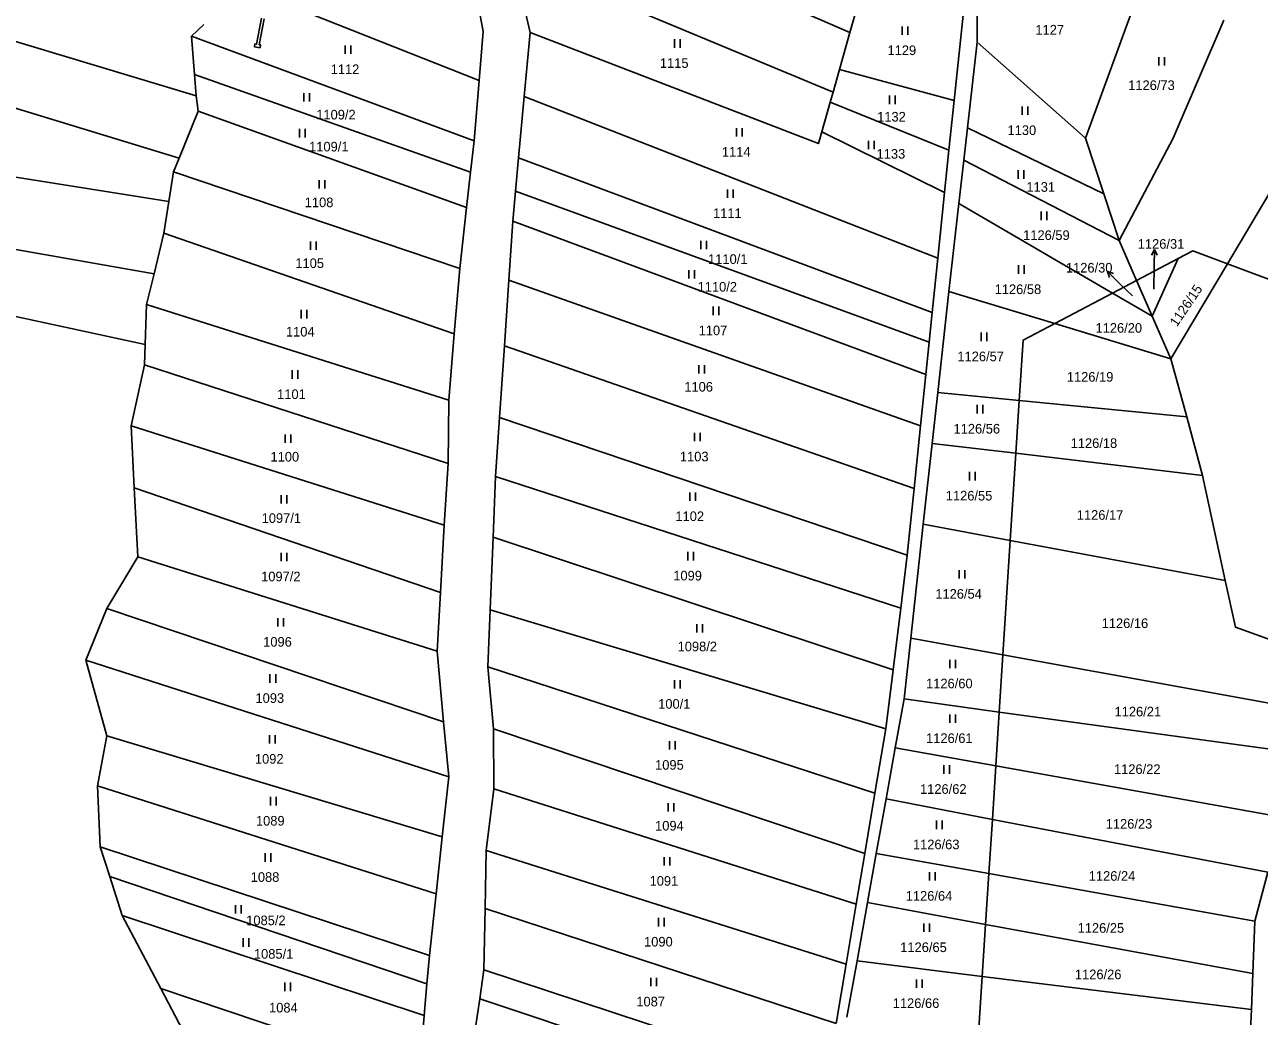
# Model space of a CAD drawing. Extents: x -776734 to -748832, y -1118122 to -976986.
# Drawn here: x -751011.2 to -750793.2, y -1113918 to -1113743 of the extents above; entities that cross this region are included whole.
import ezdxf

# ---------------------------------------------------------------- set-up
doc = ezdxf.new("R2010")
doc.units = 0
for name, color, linetype in [('KM_Hranice parcel', 7, 'Continuous'), ('KM_Parcelní čísla', 7, 'Continuous'), ('KM_Pop  PČ popisy', 7, 'Continuous'), ('KM_Věcná břemena k části', 7, 'Continuous'), ('KM_Značky kultur', 7, 'Continuous')]:
    doc.layers.add(name, color=color, linetype=linetype)

msp = doc.modelspace()

# ---------------------------------------------------------------- linework, layer by layer
at = {"layer": 'KM_Hranice parcel'}
for p, q in [((-750865.51, -1113744.31), (-750926.49, -1113717.9)), ((-750922, -1113744.36), (-750924.97, -1113731.36)), ((-750868.5, -1113754.85), (-750924.97, -1113731.36)), ((-751059.67, -1113731.89), (-750980.94, -1113755.52)), ((-750931.01, -1113752.81), (-750972.62, -1113736.32)), ((-750865.51, -1113744.31), (-750863.39, -1113736.86)), ((-750823.92, -1113763.01), (-750814.65, -1113737.62)), ((-750845.43, -1113740.16), (-750847.12, -1113756.34)), ((-751058.92, -1113743.73), (-750983.98, -1113766.5)), ((-750981.76, -1113744.96), (-750979.62, -1113742.94)), ((-750923.03, -1113755.65), (-750922, -1113744.36)), ((-750867.36, -1113750.84), (-750865.51, -1113744.31)), ((-750981.23, -1113751.74), (-750981.76, -1113744.96)), ((-750931.88, -1113763.49), (-750981.76, -1113744.96)), ((-750844.78, -1113761.17), (-750843.07, -1113746.06)), ((-750843.07, -1113746.06), (-750823.92, -1113763.01)), ((-750868.5, -1113754.85), (-750867.36, -1113750.84)), ((-750867.36, -1113750.84), (-750847.12, -1113756.34)), ((-750980.94, -1113755.52), (-750981.23, -1113751.74)), ((-750932.5, -1113768.97), (-750981.23, -1113751.74)), ((-750931.01, -1113752.81), (-750931.88, -1113763.49)), ((-750980.63, -1113758.21), (-750980.94, -1113755.52)), ((-750924.02, -1113766.45), (-750923.03, -1113755.65)), ((-750850.02, -1113784.16), (-750923.03, -1113755.65)), ((-750869, -1113756.61), (-750868.5, -1113754.85)), ((-750870.49, -1113761.86), (-750869, -1113756.61)), ((-750869, -1113756.61), (-750848.03, -1113765.1)), ((-750847.12, -1113756.34), (-750848.03, -1113765.1)), ((-750983.98, -1113766.5), (-750980.63, -1113758.21)), ((-750933.2, -1113775.22), (-750980.63, -1113758.21)), ((-751061.9, -1113762.14), (-750985.78, -1113774.16)), ((-750848.81, -1113772.56), (-750870.49, -1113761.86)), ((-750845.43, -1113766.88), (-750844.78, -1113761.17)), ((-750844.78, -1113761.17), (-750820.71, -1113772.81)), ((-750931.88, -1113763.49), (-750932.5, -1113768.97)), ((-750820.71, -1113772.81), (-750823.92, -1113763.01)), ((-750984.98, -1113768.93), (-750983.98, -1113766.5)), ((-750924.56, -1113772.34), (-750924.02, -1113766.45)), ((-750851, -1113793.77), (-750924.02, -1113766.45)), ((-750848.03, -1113765.1), (-750848.81, -1113772.56)), ((-750846.29, -1113774.53), (-750845.43, -1113766.88)), ((-750818.01, -1113781.04), (-750845.43, -1113766.88)), ((-750985.78, -1113774.16), (-750984.98, -1113768.93)), ((-750934.42, -1113785.99), (-750984.98, -1113768.93)), ((-750932.5, -1113768.97), (-750933.2, -1113775.22)), ((-750925.04, -1113777.65), (-750924.56, -1113772.34)), ((-750924.56, -1113772.34), (-750851.54, -1113799.04)), ((-750848.81, -1113772.56), (-750850.02, -1113784.16)), ((-750818.01, -1113781.04), (-750820.71, -1113772.81)), ((-751065.28, -1113773.46), (-750988.39, -1113786.92)), ((-750986.64, -1113779.77), (-750985.78, -1113774.16)), ((-750933.2, -1113775.22), (-750934.42, -1113785.99)), ((-750848.05, -1113790.05), (-750846.29, -1113774.53)), ((-750819.17, -1113790.36), (-750846.29, -1113774.53)), ((-750925.74, -1113788.06), (-750925.04, -1113777.65)), ((-750852.12, -1113804.72), (-750925.04, -1113777.65)), ((-750988.39, -1113786.92), (-750986.64, -1113779.77)), ((-750935.39, -1113797.55), (-750986.64, -1113779.77)), ((-750814.91, -1113788.12), (-750818.01, -1113781.04)), ((-751067.44, -1113782.73), (-750989.97, -1113799.42)), ((-750934.42, -1113785.99), (-750935.39, -1113797.55)), ((-750850.02, -1113784.16), (-750851, -1113793.77)), ((-750807.55, -1113784.25), (-750814.91, -1113788.12)), ((-750807.55, -1113784.25), (-750812.17, -1113794.44)), ((-750798.87, -1113785.19), (-750808.84, -1113801.95)), ((-750989.73, -1113792.39), (-750988.39, -1113786.92)), ((-750926.53, -1113799.68), (-750925.74, -1113788.06)), ((-750853.05, -1113813.77), (-750925.74, -1113788.06)), ((-750814.91, -1113788.12), (-750819.17, -1113790.36)), ((-750812.17, -1113794.44), (-750814.91, -1113788.12)), ((-750850.01, -1113807.89), (-750848.05, -1113790.05)), ((-750829.37, -1113795.72), (-750848.05, -1113790.05)), ((-750819.17, -1113790.36), (-750829.37, -1113795.72)), ((-750812.17, -1113794.44), (-750819.17, -1113790.36)), ((-750989.97, -1113799.42), (-750989.73, -1113792.39)), ((-750936.37, -1113809.24), (-750989.73, -1113792.39)), ((-750851, -1113793.77), (-750851.54, -1113799.04)), ((-750812.17, -1113794.44), (-750808.84, -1113801.95)), ((-750808.84, -1113801.95), (-750829.37, -1113795.72)), ((-750935.39, -1113797.55), (-750936.37, -1113809.24)), ((-750851.54, -1113799.04), (-750852.12, -1113804.72)), ((-750990.09, -1113803.02), (-750989.97, -1113799.42)), ((-750927.39, -1113812.34), (-750926.53, -1113799.68)), ((-750854.18, -1113824.85), (-750926.53, -1113799.68)), ((-750992.46, -1113813.76), (-750990.09, -1113803.02)), ((-750936.46, -1113820.45), (-750990.09, -1113803.02)), ((-750808.84, -1113801.95), (-750806.06, -1113812.2)), ((-750852.12, -1113804.72), (-750853.05, -1113813.77)), ((-750851, -1113816.89), (-750850.01, -1113807.89)), ((-750835.64, -1113809.3), (-750850.01, -1113807.89)), ((-750936.37, -1113809.24), (-750936.46, -1113820.45)), ((-750835.64, -1113809.3), (-750836.24, -1113818.63)), ((-750806.06, -1113812.2), (-750835.64, -1113809.3)), ((-750928.09, -1113822.76), (-750927.39, -1113812.34)), ((-750855.39, -1113836.63), (-750927.39, -1113812.34)), ((-750806.06, -1113812.2), (-750803.26, -1113822.53)), ((-750991.9, -1113824.74), (-750992.46, -1113813.76)), ((-750937.15, -1113831.31), (-750992.46, -1113813.76)), ((-750853.05, -1113813.77), (-750854.18, -1113824.85)), ((-750852.57, -1113831.18), (-750851, -1113816.89)), ((-750836.24, -1113818.63), (-750851, -1113816.89)), ((-750836.24, -1113818.63), (-750837.23, -1113834.04)), ((-750803.26, -1113822.53), (-750836.24, -1113818.63)), ((-750936.46, -1113820.45), (-750937.15, -1113831.31)), ((-750928.52, -1113833.46), (-750928.09, -1113822.76)), ((-750856.55, -1113845.98), (-750928.09, -1113822.76)), ((-750803.26, -1113822.53), (-750799.24, -1113841.11)), ((-750991.28, -1113836.92), (-750991.9, -1113824.74)), ((-750991.9, -1113824.74), (-750937.83, -1113843.24)), ((-750854.18, -1113824.85), (-750855.39, -1113836.63)), ((-750937.15, -1113831.31), (-750937.83, -1113843.24)), ((-750854.78, -1113851.27), (-750852.57, -1113831.18)), ((-750837.23, -1113834.04), (-750852.57, -1113831.18)), ((-750929.04, -1113846.27), (-750928.52, -1113833.46)), ((-750857.9, -1113856.87), (-750928.52, -1113833.46)), ((-750837.23, -1113834.04), (-750838.52, -1113854.23)), ((-750799.24, -1113841.11), (-750837.23, -1113834.04)), ((-750996.71, -1113846.04), (-750991.28, -1113836.92)), ((-750938.42, -1113853.59), (-750991.28, -1113836.92)), ((-750855.39, -1113836.63), (-750856.55, -1113845.98)), ((-750937.83, -1113843.24), (-750938.42, -1113853.59)), ((-751000.45, -1113855.19), (-750996.71, -1113846.04)), ((-750937.26, -1113866.08), (-750996.71, -1113846.04)), ((-750929.04, -1113846.27), (-750929.44, -1113856.35)), ((-750859.2, -1113867.3), (-750929.04, -1113846.27)), ((-750856.55, -1113845.98), (-750857.9, -1113856.87)), ((-750855.96, -1113862.02), (-750854.78, -1113851.27)), ((-750854.78, -1113851.27), (-750838.52, -1113854.23)), ((-750938.42, -1113853.59), (-750937.26, -1113866.08)), ((-750996.71, -1113868.53), (-751000.45, -1113855.19)), ((-750936.36, -1113875.74), (-751000.45, -1113855.19)), ((-750838.52, -1113854.23), (-750839.16, -1113864.32)), ((-750838.52, -1113854.23), (-750784.34, -1113864.09)), ((-750928.45, -1113867.3), (-750929.44, -1113856.35)), ((-750929.44, -1113856.35), (-750861.11, -1113878.67)), ((-750857.9, -1113856.87), (-750859.2, -1113867.3)), ((-750857.51, -1113870.65), (-750855.96, -1113862.02)), ((-750855.96, -1113862.02), (-750839.16, -1113864.32)), ((-750839.16, -1113864.32), (-750839.77, -1113873.82)), ((-750839.16, -1113864.32), (-750786.29, -1113871.58)), ((-750937.26, -1113866.08), (-750936.36, -1113875.74)), ((-750998.35, -1113877.37), (-750996.71, -1113868.53)), ((-750937.51, -1113886.36), (-750996.71, -1113868.53)), ((-750928.38, -1113877.89), (-750928.45, -1113867.3)), ((-750862.9, -1113889.31), (-750928.45, -1113867.3)), ((-750861.11, -1113878.67), (-750859.2, -1113867.3)), ((-750859.13, -1113879.67), (-750857.51, -1113870.65)), ((-750857.51, -1113870.65), (-750839.77, -1113873.82)), ((-750839.77, -1113873.82), (-750840.37, -1113883.27)), ((-750839.77, -1113873.82), (-750789.22, -1113882.87)), ((-750997.88, -1113888.1), (-750998.35, -1113877.37)), ((-750938.6, -1113896.4), (-750998.35, -1113877.37)), ((-750936.36, -1113875.74), (-750937.51, -1113886.36)), ((-750929.75, -1113888.75), (-750928.38, -1113877.89)), ((-750864.41, -1113898.27), (-750928.38, -1113877.89)), ((-750861.11, -1113878.67), (-750862.9, -1113889.31)), ((-750860.86, -1113889.3), (-750859.13, -1113879.67)), ((-750859.13, -1113879.67), (-750840.37, -1113883.27)), ((-750840.37, -1113883.27), (-750840.99, -1113892.86)), ((-750840.37, -1113883.27), (-750791.75, -1113892.6)), ((-750937.51, -1113886.36), (-750938.6, -1113896.4)), ((-750996.21, -1113893.37), (-750997.88, -1113888.1)), ((-750939.78, -1113907.29), (-750997.88, -1113888.1)), ((-750929.94, -1113898.99), (-750929.75, -1113888.75)), ((-750866.19, -1113908.84), (-750929.75, -1113888.75)), ((-750862.9, -1113889.31), (-750864.41, -1113898.27)), ((-750862.42, -1113897.98), (-750860.86, -1113889.3)), ((-750860.86, -1113889.3), (-750840.99, -1113892.86)), ((-750840.99, -1113892.86), (-750841.56, -1113901.81)), ((-750840.99, -1113892.86), (-750794, -1113901.27)), ((-750794, -1113901.27), (-750791.75, -1113892.6)), ((-750994.01, -1113900.27), (-750996.21, -1113893.37)), ((-750940.2, -1113912.31), (-750996.21, -1113893.37)), ((-750938.6, -1113896.4), (-750939.78, -1113907.29)), ((-750930.14, -1113909.86), (-750929.94, -1113898.99)), ((-750867.95, -1113919.3), (-750929.94, -1113898.99)), ((-750864.41, -1113898.27), (-750866.19, -1113908.84)), ((-750864.27, -1113908.28), (-750862.42, -1113897.98)), ((-750862.42, -1113897.98), (-750841.56, -1113901.81)), ((-750987.22, -1113913.14), (-750994.01, -1113900.27)), ((-750940.67, -1113917.91), (-750994.01, -1113900.27)), ((-750841.56, -1113901.81), (-750842.15, -1113911.01)), ((-750841.56, -1113901.81), (-750794.38, -1113910.48)), ((-750794.38, -1113910.48), (-750794, -1113901.27)), ((-750939.78, -1113907.29), (-750940.2, -1113912.31)), ((-750866.05, -1113918.19), (-750864.27, -1113908.28)), ((-750864.27, -1113908.28), (-750842.15, -1113911.01)), ((-750930.88, -1113914.94), (-750930.14, -1113909.86)), ((-750869.71, -1113929.74), (-750930.14, -1113909.86)), ((-750866.19, -1113908.84), (-750867.95, -1113919.3)), ((-750794.64, -1113916.86), (-750794.38, -1113910.48)), ((-750940.2, -1113912.31), (-750940.67, -1113917.91)), ((-750842.15, -1113911.01), (-750842.8, -1113921.11)), ((-750842.15, -1113911.01), (-750794.64, -1113916.86)), ((-750979.97, -1113926.89), (-750987.22, -1113913.14)), ((-750941.55, -1113928.47), (-750987.22, -1113913.14)), ((-750931.67, -1113920.38), (-750930.88, -1113914.94)), ((-750930.88, -1113914.94), (-750870.6, -1113935.05)), ((-750795.08, -1113927.11), (-750794.64, -1113916.86)), ((-750940.67, -1113917.91), (-750941.55, -1113928.47))]:
    msp.add_line(p, q, dxfattribs=at)
for points in [[(-750843.07, -1113746.06), (-750842.98, -1113735.4), (-750842.29, -1113730.12), (-750843.08, -1113720.49)], [(-750930.94, -1113740.71), (-750930.31, -1113744.17), (-750931.01, -1113752.81)], [(-750799.48, -1113742.17), (-750808.46, -1113763.02), (-750818.01, -1113781.04)], [(-750870.49, -1113761.86), (-750871.09, -1113763.96), (-750922, -1113744.36)], [(-750741.29, -1113765.44), (-750777.53, -1113749.28), (-750798.87, -1113785.19)], [(-750798.87, -1113785.19), (-750804.98, -1113782.9), (-750807.55, -1113784.25)], [(-750760.28, -1113808.7), (-750777.33, -1113793.26), (-750798.87, -1113785.19)], [(-750829.37, -1113795.72), (-750834.96, -1113798.66), (-750835.64, -1113809.3)], [(-750799.24, -1113841.11), (-750797.46, -1113849.34), (-750781.14, -1113855.23)]]:
    msp.add_lwpolyline(points, dxfattribs=at)
at = {"layer": 'KM_Pop  PČ popisy'}
for p, q in [((-750811.758, -1113782.649), (-750812.276, -1113783.642)), ((-750811.81, -1113785.65), (-750811.758, -1113782.649)), ((-750811.758, -1113782.649), (-750811.274, -1113783.66)), ((-750811.87, -1113789.68), (-750811.81, -1113785.65)), ((-750817.9, -1113788.65), (-750820.059, -1113786.565)), ((-750820.059, -1113786.565), (-750818.99, -1113786.901)), ((-750820.059, -1113786.565), (-750819.686, -1113787.621)), ((-750815.65, -1113790.85), (-750817.9, -1113788.65))]:
    msp.add_line(p, q, dxfattribs=at)
at = {"layer": 'KM_Věcná břemena k části'}
msp.add_lwpolyline([(-750969.45, -1113741.79), (-750970.32, -1113746.41), (-750970.57, -1113746.36), (-750970.66, -1113746.85), (-750969.68, -1113747.03), (-750969.59, -1113746.54), (-750969.83, -1113746.49), (-750968.97, -1113741.93)], dxfattribs=at)
at = {"layer": 'KM_Značky kultur'}
for p, q in [((-750856.321, -1113744.77), (-750856.321, -1113743.27)), ((-750855.32, -1113744.77), (-750855.32, -1113743.27)), ((-750954.641, -1113748.13), (-750954.641, -1113746.63)), ((-750953.64, -1113748.13), (-750953.64, -1113746.63)), ((-750896.511, -1113747.03), (-750896.511, -1113745.53)), ((-750895.51, -1113747.03), (-750895.51, -1113745.53)), ((-750810.961, -1113750.18), (-750810.961, -1113748.68)), ((-750809.96, -1113750.18), (-750809.96, -1113748.68)), ((-750961.951, -1113756.52), (-750961.951, -1113755.02)), ((-750960.95, -1113756.52), (-750960.95, -1113755.02)), ((-750858.541, -1113756.97), (-750858.541, -1113755.47)), ((-750857.54, -1113756.97), (-750857.54, -1113755.47)), ((-750835.131, -1113758.89), (-750835.131, -1113757.39)), ((-750834.13, -1113758.89), (-750834.13, -1113757.39)), ((-750962.741, -1113762.87), (-750962.741, -1113761.37)), ((-750961.74, -1113762.87), (-750961.74, -1113761.37)), ((-750885.561, -1113762.71), (-750885.561, -1113761.21)), ((-750884.56, -1113762.71), (-750884.56, -1113761.21)), ((-750862.221, -1113764.95), (-750862.221, -1113763.45)), ((-750861.22, -1113764.95), (-750861.22, -1113763.45)), ((-750835.801, -1113770.15), (-750835.801, -1113768.65)), ((-750834.8, -1113770.15), (-750834.8, -1113768.65)), ((-750959.221, -1113771.89), (-750959.221, -1113770.39)), ((-750958.22, -1113771.89), (-750958.22, -1113770.39)), ((-750887.131, -1113773.55), (-750887.131, -1113772.05)), ((-750886.13, -1113773.55), (-750886.13, -1113772.05)), ((-750831.781, -1113777.47), (-750831.781, -1113775.97)), ((-750830.78, -1113777.47), (-750830.78, -1113775.97)), ((-750960.781, -1113782.72), (-750960.781, -1113781.22)), ((-750959.78, -1113782.72), (-750959.78, -1113781.22)), ((-750891.821, -1113782.62), (-750891.821, -1113781.12)), ((-750890.82, -1113782.62), (-750890.82, -1113781.12)), ((-750835.781, -1113786.94), (-750835.781, -1113785.44)), ((-750834.78, -1113786.94), (-750834.78, -1113785.44)), ((-750893.971, -1113787.79), (-750893.971, -1113786.29)), ((-750892.97, -1113787.79), (-750892.97, -1113786.29)), ((-750889.671, -1113794.24), (-750889.671, -1113792.74)), ((-750888.67, -1113794.24), (-750888.67, -1113792.74)), ((-750962.441, -1113794.83), (-750962.441, -1113793.33)), ((-750961.44, -1113794.83), (-750961.44, -1113793.33)), ((-750842.361, -1113798.83), (-750842.361, -1113797.33)), ((-750841.36, -1113798.83), (-750841.36, -1113797.33)), ((-750892.221, -1113804.55), (-750892.221, -1113803.05)), ((-750891.22, -1113804.55), (-750891.22, -1113803.05)), ((-750964.001, -1113805.47), (-750964.001, -1113803.97)), ((-750963, -1113805.47), (-750963, -1113803.97)), ((-750843.041, -1113811.6), (-750843.041, -1113810.1)), ((-750842.04, -1113811.6), (-750842.04, -1113810.1)), ((-750965.271, -1113816.8), (-750965.271, -1113815.3)), ((-750964.27, -1113816.8), (-750964.27, -1113815.3)), ((-750892.981, -1113816.51), (-750892.981, -1113815.01)), ((-750891.98, -1113816.51), (-750891.98, -1113815.01)), ((-750844.411, -1113823.42), (-750844.411, -1113821.92)), ((-750843.41, -1113823.42), (-750843.41, -1113821.92)), ((-750965.961, -1113827.52), (-750965.961, -1113826.02)), ((-750964.96, -1113827.52), (-750964.96, -1113826.02)), ((-750893.771, -1113827.05), (-750893.771, -1113825.55)), ((-750892.77, -1113827.05), (-750892.77, -1113825.55)), ((-750965.951, -1113837.69), (-750965.951, -1113836.19)), ((-750964.95, -1113837.69), (-750964.95, -1113836.19)), ((-750894.151, -1113837.54), (-750894.151, -1113836.04)), ((-750893.15, -1113837.54), (-750893.15, -1113836.04)), ((-750846.261, -1113840.76), (-750846.261, -1113839.26)), ((-750845.26, -1113840.76), (-750845.26, -1113839.26)), ((-750966.561, -1113849.23), (-750966.561, -1113847.73)), ((-750965.56, -1113849.23), (-750965.56, -1113847.73)), ((-750892.581, -1113850.28), (-750892.581, -1113848.78)), ((-750891.58, -1113850.28), (-750891.58, -1113848.78)), ((-750847.891, -1113856.58), (-750847.891, -1113855.08)), ((-750846.89, -1113856.58), (-750846.89, -1113855.08)), ((-750967.921, -1113859.16), (-750967.921, -1113857.66)), ((-750966.92, -1113859.16), (-750966.92, -1113857.66)), ((-750896.491, -1113860.19), (-750896.491, -1113858.69)), ((-750895.49, -1113860.19), (-750895.49, -1113858.69)), ((-750847.891, -1113866.24), (-750847.891, -1113864.74)), ((-750846.89, -1113866.24), (-750846.89, -1113864.74)), ((-750968.021, -1113869.89), (-750968.021, -1113868.39)), ((-750967.02, -1113869.89), (-750967.02, -1113868.39)), ((-750897.361, -1113870.96), (-750897.361, -1113869.46)), ((-750896.36, -1113870.96), (-750896.36, -1113869.46)), ((-750848.961, -1113875.22), (-750848.961, -1113873.72)), ((-750847.96, -1113875.22), (-750847.96, -1113873.72)), ((-750967.841, -1113880.82), (-750967.841, -1113879.32)), ((-750966.84, -1113880.82), (-750966.84, -1113879.32)), ((-750897.591, -1113881.89), (-750897.591, -1113880.39)), ((-750896.59, -1113881.89), (-750896.59, -1113880.39)), ((-750850.211, -1113885), (-750850.211, -1113883.5)), ((-750849.21, -1113885), (-750849.21, -1113883.5)), ((-750968.751, -1113890.76), (-750968.751, -1113889.26)), ((-750967.75, -1113890.76), (-750967.75, -1113889.26)), ((-750898.331, -1113891.44), (-750898.331, -1113889.94)), ((-750897.33, -1113891.44), (-750897.33, -1113889.94)), ((-750851.481, -1113894.08), (-750851.481, -1113892.58)), ((-750850.48, -1113894.08), (-750850.48, -1113892.58)), ((-750974.011, -1113899.92), (-750974.011, -1113898.42)), ((-750973.01, -1113899.92), (-750973.01, -1113898.42)), ((-750899.311, -1113902.18), (-750899.311, -1113900.68)), ((-750898.31, -1113902.18), (-750898.31, -1113900.68)), ((-750852.451, -1113903.16), (-750852.451, -1113901.66)), ((-750851.45, -1113903.16), (-750851.45, -1113901.66)), ((-750972.651, -1113905.78), (-750972.651, -1113904.28)), ((-750971.65, -1113905.78), (-750971.65, -1113904.28)), ((-750965.331, -1113913.59), (-750965.331, -1113912.09)), ((-750964.33, -1113913.59), (-750964.33, -1113912.09)), ((-750900.671, -1113912.75), (-750900.671, -1113911.25)), ((-750899.67, -1113912.75), (-750899.67, -1113911.25)), ((-750853.771, -1113913.03), (-750853.771, -1113911.53)), ((-750852.77, -1113913.03), (-750852.77, -1113911.53))]:
    msp.add_line(p, q, dxfattribs=at)

# ---------------------------------------------------------------- texts
at = {"layer": 'KM_Parcelní čísla'}
for s, p in [('1127', (-750832.774, -1113744.7)), ('1129', (-750858.884, -1113748.32)), ('1115', (-750899.074, -1113750.58)), ('1112', (-750957.204, -1113751.68)), ('1126/73', (-750816.386, -1113754.49)), ('1109/2', (-750959.747, -1113759.69)), ('1132', (-750860.714, -1113760.06)), ('1130', (-750837.694, -1113762.44)), ('1109/1', (-750961.017, -1113765.34)), ('1114', (-750888.124, -1113766.26)), ('1133', (-750860.814, -1113766.61)), ('1131', (-750834.364, -1113772.46)), ('1108', (-750961.784, -1113775.18)), ('1111', (-750889.694, -1113777.1)), ('1126/59', (-750834.936, -1113780.97)), ('1126/31', (-750814.7, -1113782.52)), ('1110/1', (-750890.567, -1113785.2)), ('1105', (-750963.444, -1113785.92)), ('1126/30', (-750827.383, -1113786.72)), ('1110/2', (-750892.417, -1113790.09)), ('1126/58', (-750839.966, -1113790.52)), ('1104', (-750965.104, -1113798.02)), ('1107', (-750892.234, -1113797.79)), ('1126/20', (-750822.156, -1113797.35)), ('1126/57', (-750846.546, -1113802.38)), ('1126/19', (-750827.226, -1113805.99)), ('1101', (-750966.664, -1113809.06)), ('1106', (-750894.764, -1113807.75)), ('1126/56', (-750847.226, -1113815.15)), ('1126/18', (-750826.546, -1113817.69)), ('1100', (-750967.834, -1113820.09)), ('1103', (-750895.544, -1113820.06)), ('1126/55', (-750848.596, -1113826.97)), ('1097/1', (-750969.397, -1113830.93)), ('1102', (-750896.334, -1113830.6)), ('1126/17', (-750825.466, -1113830.38)), ('1097/2', (-750969.487, -1113841.24)), ('1099', (-750896.714, -1113841.09)), ('1126/54', (-750850.446, -1113844.31)), ('1126/16', (-750821.076, -1113849.49)), ('1096', (-750969.124, -1113852.78)), ('1098/2', (-750895.947, -1113853.6)), ('1126/60', (-750852.076, -1113860.13)), ('1093', (-750970.484, -1113862.71)), ('100/1', (-750899.378, -1113863.74)), ('1126/21', (-750818.796, -1113865.1)), ('1126/61', (-750852.076, -1113869.79)), ('1092', (-750970.584, -1113873.44)), ('1095', (-750899.924, -1113874.51)), ('1126/22', (-750818.896, -1113875.26)), ('1126/62', (-750853.146, -1113878.77)), ('1089', (-750970.404, -1113884.37)), ('1094', (-750899.924, -1113885.25)), ('1126/23', (-750820.356, -1113884.92)), ('1126/63', (-750854.396, -1113888.55)), ('1088', (-750971.324, -1113894.31)), ('1126/24', (-750823.356, -1113894.12)), ('1091', (-750900.894, -1113894.99)), ('1126/64', (-750855.666, -1113897.63)), ('1085/2', (-750972.117, -1113901.96)), ('1126/25', (-750825.316, -1113903.3)), ('1090', (-750901.874, -1113905.73)), ('1085/1', (-750970.757, -1113907.88)), ('1126/65', (-750856.636, -1113906.71)), ('1126/26', (-750825.796, -1113911.5)), ('1087', (-750903.234, -1113916.3)), ('1126/66', (-750857.956, -1113916.58)), ('1084', (-750968.084, -1113917.37))]:
    msp.add_text(s, height=1.7, dxfattribs=at).set_placement(p)
msp.add_text('1126/15', height=1.7, rotation=56, dxfattribs=at).set_placement((-750807.785, -1113796.406))

doc.saveas('drawing.dxf')
